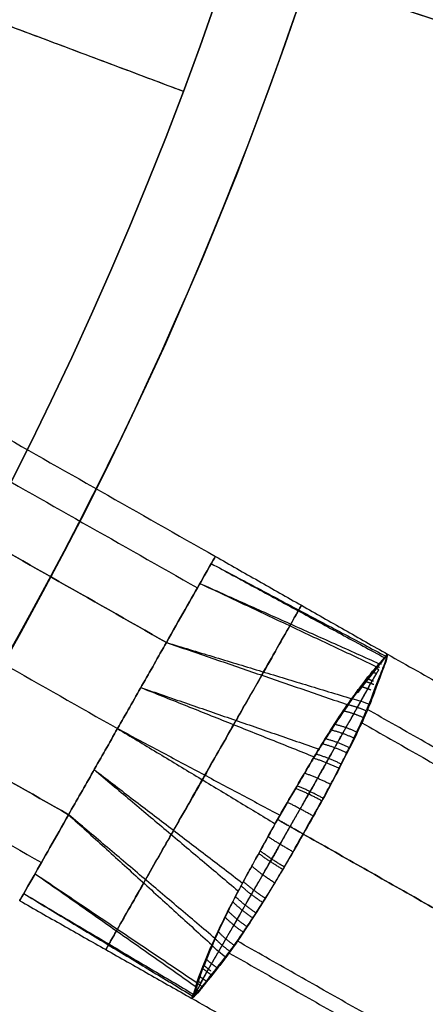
# Model space of a CAD drawing. Header units: millimetres. Extents: x -1645 to 131, y -134 to 129.
# Tile 856 of 1056: x 25.34 to 28.42, y -19.52 to -12.06. Entities that reach past the tile are written whole.
import ezdxf

# ---------------------------------------------------------------- set-up
doc = ezdxf.new("R2010")
doc.units = ezdxf.units.MM
for name, color, linetype, true_color in [('IGES level 11', 7, 'Continuous', 0xcbd2ee), ('IGES level 19', 7, 'Continuous', 0xffffff), ('IGES level 22', 7, 'Continuous', 0x868b8b), ('IGES level 26', 7, 'Continuous', 0x7e7e7e), ('IGES level 3', 7, 'Continuous', 0xcbd2ee), ('IGES level 7', 7, 'Continuous', 0x868b8b), ('IGES level 9', 7, 'Continuous', 0x868b8b)]:
    doc.layers.add(name, color=color, linetype=linetype, true_color=true_color)

# ---------------------------------------------------------------- blocks, each defined once
blk = doc.blocks.new('29913 DOME S')
at = {"layer": 'IGES level 11', "extrusion": (-0.213434, -0.651902, -0.727647)}
blk.add_arc((51.7531, 60.1336, -213.9401), 0.5, 261.96199, 278.39703, dxfattribs=at)
at = {"layer": 'IGES level 11', "extrusion": (-0.450603, -0.517192, -0.727647)}
blk.add_arc((7.8168, 53.3619, -222.189), 0.5, 81.60297, 98.03801, dxfattribs=at)
at = {"layer": 'IGES level 11'}
for points, degree in [([(73.2875, 87.1734, 197.6003), (80.2438, 83.2223, 197.6003)], 1), ([(73.1521, 86.9349, 197.0205), (80.1083, 82.9838, 197.0205)], 1), ([(73.1521, 86.9349, 198.18), (80.1083, 82.9838, 198.18)], 1), ([(79.8734, 82.5701, 196.8503), (72.9171, 86.5212, 196.8503)], 1), ([(72.9171, 86.5212, 198.3503), (79.8734, 82.5701, 198.3503)], 1), ([(72.5467, 85.8691, 196.8503), (79.5029, 81.918, 196.8503)], 1), ([(72.5467, 85.8691, 198.3503), (79.5029, 81.918, 198.3503)], 1), ([(72.1763, 85.2169, 196.8503), (79.1325, 81.2658, 196.8503)], 1), ([(79.1325, 81.2658, 198.3503), (72.1763, 85.2169, 198.3503)], 1), ([(71.9705, 84.8546, 198.2239), (78.9267, 80.9035, 198.2239)], 1), ([(71.9705, 84.8546, 196.9766), (78.9267, 80.9035, 196.9766)], 1), ([(80.2129, 83.1679, 197.3002), (81.536, 82.4659, 197.3597)], 1), ([(80.2129, 83.1679, 197.9003), (81.5272, 82.4538, 197.9187)], 1), ([(80.2437, 83.2222, 197.6003), (81.547, 82.4815, 197.64)], 1), ([(80.1273, 83.0172, 197.0539), (81.4851, 82.4094, 197.0832)], 1), ([(80.1273, 83.0172, 198.1466), (81.471, 82.3841, 198.1903)], 1), ([(79.1325, 81.2658, 196.8503), (79.8734, 82.5701, 196.8503)], 1), ([(79.8734, 82.5701, 198.3503), (79.1325, 81.2658, 198.3503)], 1), ([(79.8734, 82.5701, 198.3503), (81.2494, 82.0974, 198.6733)], 1), ([(79.8734, 82.5701, 196.8503), (81.2766, 82.1442, 196.5811)], 1), ([(81.534, 82.4676, 197.8381), (81.2495, 82.0975, 198.6731), (81.2493, 82.0972, 198.6734), (81.5387, 82.465, 197.8375)], 3), ([(81.5441, 82.4745, 197.4454), (81.5468, 82.4792, 197.4969), (81.5481, 82.4815, 197.5486), (81.5481, 82.4815, 197.6003)], 3), ([(81.5481, 82.4815, 197.6003), (85.1165, 80.4546, 197.6003)], 1), ([(79.6796, 82.2291, 196.8503), (81.0274, 81.763, 196.2814)], 1), ([(79.6796, 82.2291, 198.3503), (80.9934, 81.7039, 198.9487)], 1), ([(84.8995, 80.0726, 198.6609), (81.3912, 82.0653, 198.6609)], 1), ([(79.5029, 81.918, 196.8503), (80.733, 81.2618, 196.1536)], 1), ([(79.5029, 81.918, 198.3503), (80.6965, 81.1975, 199.0469)], 1), ([(81.3529, 81.9616, 196.4407), (84.8456, 79.9777, 196.4407)], 1), ([(79.3262, 81.6069, 196.8503), (80.4502, 80.7475, 196.2518)], 1), ([(79.3262, 81.6069, 198.3503), (80.4169, 80.688, 198.9191)], 1), ([(80.2433, 80.3261, 196.5272), (79.1325, 81.2658, 196.8503)], 1), ([(79.1325, 81.2658, 198.3503), (80.217, 80.2787, 198.6194)], 1), ([(84.3756, 79.1503, 196.1003), (80.9093, 81.1192, 196.1003)], 1), ([(80.9093, 81.1192, 199.1003), (84.3756, 79.1503, 199.1003)], 1), ([(78.8786, 80.8187, 198.1466), (80.096, 79.9639, 198.1173)], 1), ([(78.8786, 80.8187, 197.0539), (80.1106, 79.9889, 197.0102)], 1), ([(78.793, 80.6681, 197.9003), (80.0736, 79.8912, 197.8408)], 1), ([(78.793, 80.6681, 197.3002), (80.0794, 79.9049, 197.2818)], 1), ([(78.7621, 80.6137, 197.6003), (80.0659, 79.8737, 197.5605)], 1), ([(80.2429, 80.3252, 196.5281), (80.243, 80.3255, 196.5278), (80.2432, 80.3258, 196.5275), (80.2433, 80.3261, 196.5272)], 3), ([(83.9057, 78.3229, 196.4407), (80.4083, 80.3094, 196.4407)], 1), ([(80.3494, 80.2174, 198.6609), (83.8518, 78.228, 198.6609)], 1), ([(80.0664, 79.8728, 197.6003), (80.0664, 79.8728, 197.6519), (80.0677, 79.8751, 197.7036), (80.0703, 79.8798, 197.7551)], 3), ([(83.6348, 77.846, 197.6003), (80.0664, 79.8728, 197.6003)], 1)]:
    blk.add_open_spline(points, degree=degree, dxfattribs=at)
for points, knots in [([(80.2438, 83.2223, 197.6003), (80.2438, 83.2223, 197.4039), (80.2038, 83.152, 197.2088), (80.0667, 82.9105, 196.9311), (79.9703, 82.7409, 196.8503), (79.8734, 82.5701, 196.8503)], [2.570796, 2.570796, 2.570796, 2.570796, 3.070796, 3.070796, 3.570796, 3.570796, 3.570796, 3.570796]), ([(79.8734, 82.5701, 198.3503), (79.9703, 82.7409, 198.3503), (80.0667, 82.9105, 198.2694), (80.2038, 83.152, 197.9917), (80.2438, 83.2223, 197.7966), (80.2438, 83.2223, 197.6003)], [3.5707963, 3.5707963, 3.5707963, 3.5707963, 4.0707963, 4.0707963, 4.5707963, 4.5707963, 4.5707963, 4.5707963]), ([(79.715, 80.7727, 196.6811), (79.7815, 80.8899, 196.621), (79.9223, 81.1377, 196.5134), (80.1652, 81.5654, 196.4522), (80.4063, 81.9898, 196.53), (80.5441, 82.2325, 196.6458), (80.6902, 82.4897, 196.7883), (80.7993, 82.6818, 196.971), (80.8826, 82.8285, 197.3251), (80.9033, 82.8648, 197.6202), (80.879, 82.822, 197.9147), (80.7909, 82.6669, 198.266), (80.6783, 82.4688, 198.4444), (80.5952, 82.3224, 198.5194)], [0.5, 0.5, 0.5, 0.5, 0.5555615, 0.6111231, 0.6666846, 0.7222461, 0.7222461, 0.7916846, 0.8264038, 0.8611231, 0.8958423, 0.9305615, 1, 1, 1, 1]), ([(81.2494, 82.0974, 198.6733), (81.3087, 82.1799, 198.5868), (81.3616, 82.2523, 198.4841), (81.407, 82.3086, 198.372), (81.4326, 82.3403, 198.3087), (81.4564, 82.3671, 198.2419), (81.476, 82.3898, 198.1729), (81.4994, 82.4167, 198.0906), (81.5171, 82.438, 198.0045), (81.5273, 82.4542, 197.9169), (81.5304, 82.459, 197.8908), (81.5327, 82.4634, 197.8645), (81.534, 82.4676, 197.8381)], [4.9633464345, 4.9633464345, 4.9633464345, 4.9633464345, 4.9637464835, 4.9637464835, 4.9637464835, 4.9639704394, 4.9639704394, 4.9639704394, 4.9642375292, 4.9642375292, 4.9642375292, 4.964316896, 4.964316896, 4.964316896, 4.964316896]), ([(81.2772, 82.145, 196.582), (81.3, 82.1765, 196.6189), (81.3217, 82.2062, 196.6581), (81.3421, 82.2338, 196.6992), (81.3962, 82.3066, 196.8079), (81.4435, 82.3641, 196.9322), (81.4797, 82.4035, 197.0633), (81.4847, 82.409, 197.0814), (81.4894, 82.4141, 197.0997), (81.4939, 82.419, 197.1181), (81.5159, 82.4433, 197.2092), (81.5314, 82.4605, 197.3044), (81.5374, 82.4721, 197.4003), (81.5383, 82.4738, 197.4152), (81.5389, 82.4755, 197.43), (81.5393, 82.4771, 197.4449)], [0, 0, 0, 0, 0.0001607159, 0.0001607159, 0.0001607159, 0.0005898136, 0.0005898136, 0.0005898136, 0.0006484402, 0.0006484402, 0.0006484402, 0.0009401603, 0.0009401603, 0.0009401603, 0.000984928, 0.000984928, 0.000984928, 0.000984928]), ([(81.5441, 82.4745, 197.4454), (81.5389, 82.4755, 197.4302), (81.5383, 82.4738, 197.4153), (81.5374, 82.4721, 197.4005), (81.5314, 82.4605, 197.3046), (81.5159, 82.4433, 197.2093), (81.4939, 82.419, 197.1182), (81.4894, 82.4141, 197.0998), (81.4847, 82.409, 197.0815), (81.4797, 82.4035, 197.0634), (81.4435, 82.3641, 196.9323), (81.3962, 82.3066, 196.8079), (81.3421, 82.2338, 196.6992), (81.3217, 82.2062, 196.6581), (81.3, 82.1765, 196.6189), (81.2772, 82.145, 196.582)], [5.0129995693, 5.0129995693, 5.0129995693, 5.0129995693, 5.01304441, 5.01304441, 5.01304441, 5.0133366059, 5.0133366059, 5.0133366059, 5.0133953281, 5.0133953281, 5.0133953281, 5.0138251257, 5.0138251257, 5.0138251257, 5.0139861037, 5.0139861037, 5.0139861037, 5.0139861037]), ([(81.5387, 82.465, 197.8375), (81.5387, 82.4602, 197.8637), (81.5378, 82.4551, 197.8898), (81.5366, 82.4494, 197.9158), (81.5322, 82.4303, 198.0026), (81.5232, 82.4049, 198.0882), (81.5106, 82.3732, 198.1704), (81.5002, 82.3471, 198.2382), (81.4874, 82.3164, 198.3042), (81.4738, 82.2811, 198.3672), (81.4496, 82.2179, 198.4796), (81.4215, 82.1394, 198.5837), (81.3858, 82.0521, 198.6749)], [0.8856883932, 0.8856883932, 0.8856883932, 0.8856883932, 0.8857682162, 0.8857682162, 0.8857682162, 0.8860362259, 0.8860362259, 0.8860362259, 0.8862571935, 0.8862571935, 0.8862571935, 0.8866540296, 0.8866540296, 0.8866540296, 0.8866540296]), ([(81.5393, 82.4771, 197.4449), (81.5445, 82.4725, 197.4306), (81.5446, 82.4704, 197.4159), (81.5445, 82.4682, 197.4012), (81.5441, 82.4538, 197.306), (81.5374, 82.4322, 197.2115), (81.5267, 82.4029, 197.1204), (81.5246, 82.397, 197.1021), (81.5222, 82.3908, 197.0839), (81.5197, 82.3844, 197.0658), (81.5018, 82.3381, 196.9372), (81.4787, 82.2737, 196.8145), (81.4498, 82.1959, 196.7045), (81.4386, 82.1659, 196.6621), (81.4264, 82.1339, 196.6212), (81.4129, 82.1002, 196.5824)], [0.000984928, 0.000984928, 0.000984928, 0.000984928, 0.0010295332, 0.0010295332, 0.0010295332, 0.0013197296, 0.0013197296, 0.0013197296, 0.0013778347, 0.0013778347, 0.0013778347, 0.001795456, 0.001795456, 0.001795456, 0.0019552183, 0.0019552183, 0.0019552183, 0.0019552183]), ([(81.4129, 82.1002, 196.5824), (81.4264, 82.1339, 196.6212), (81.4386, 82.1659, 196.662), (81.4498, 82.1959, 196.7045), (81.4787, 82.2737, 196.8145), (81.5018, 82.3381, 196.9371), (81.5197, 82.3844, 197.0657), (81.5222, 82.3908, 197.0838), (81.5246, 82.397, 197.102), (81.5267, 82.4029, 197.1203), (81.5374, 82.4322, 197.2114), (81.5441, 82.4538, 197.3058), (81.5445, 82.4682, 197.401), (81.5446, 82.4704, 197.4158), (81.5445, 82.4725, 197.4306), (81.5441, 82.4745, 197.4454)], [0.0012445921, 0.0012445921, 0.0012445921, 0.0012445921, 0.001404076, 0.001404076, 0.001404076, 0.0018209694, 0.0018209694, 0.0018209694, 0.0018789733, 0.0018789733, 0.0018789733, 0.0021686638, 0.0021686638, 0.0021686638, 0.0022134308, 0.0022134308, 0.0022134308, 0.0022134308]), ([(81.534, 82.4676, 197.8381), (81.5439, 82.4742, 197.7721), (81.5476, 82.4806, 197.6929), (81.5481, 82.4815, 197.6135), (81.5481, 82.4815, 197.6003)], [4.9643169, 4.9643169, 4.9643169, 4.9643169, 4.98888222, 4.99380409, 4.99380409, 4.99380409, 4.99380409]), ([(81.5481, 82.4815, 197.6003), (81.5481, 82.4815, 197.6135), (81.5476, 82.4806, 197.6928), (81.5439, 82.4742, 197.772), (81.5387, 82.465, 197.8375)], [0.8562012, 0.8562012, 0.8562012, 0.8562012, 0.86112307, 0.88568839, 0.88568839, 0.88568839, 0.88568839]), ([(80.5952, 82.3224, 198.5194), (80.5286, 82.2052, 198.5795), (80.3879, 81.9574, 198.6871), (80.145, 81.5297, 198.7483), (79.9039, 81.1053, 198.6705), (79.766, 80.8626, 198.5547), (79.62, 80.6054, 198.4122), (79.5108, 80.4133, 198.2295), (79.4275, 80.2666, 197.8754), (79.4069, 80.2303, 197.5803), (79.4312, 80.2731, 197.2858), (79.5193, 80.4282, 196.9345), (79.6318, 80.6263, 196.7561), (79.715, 80.7727, 196.6811)], [0, 0, 0, 0, 0.0555615, 0.1111231, 0.1666846, 0.2222461, 0.2222461, 0.2916846, 0.3264038, 0.3611231, 0.3958423, 0.4305615, 0.5, 0.5, 0.5, 0.5]), ([(80.7148, 81.2295, 196.1531), (80.7526, 81.2968, 196.1532), (80.7916, 81.3636, 196.159), (80.8303, 81.4294, 196.1705), (80.9089, 81.5632, 196.1939), (80.9857, 81.6959, 196.2415), (81.0599, 81.8161, 196.3099), (81.1353, 81.9384, 196.3795), (81.209, 82.0512, 196.4723), (81.2772, 82.145, 196.582)], [0.463819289, 0.463819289, 0.463819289, 0.463819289, 0.464050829, 0.464050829, 0.464050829, 0.464525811, 0.464525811, 0.464525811, 0.465009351, 0.465009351, 0.465009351, 0.465009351]), ([(81.2494, 82.0974, 198.6733), (81.2071, 82.0385, 198.7349), (81.1641, 81.9743, 198.7892), (81.0985, 81.873, 198.859), (81.0764, 81.8384, 198.8804), (81.032, 81.7672, 198.9195), (81.0095, 81.7305, 198.9373), (80.9645, 81.6557, 198.969), (80.9422, 81.6178, 198.9828), (80.8974, 81.5417, 199.0064), (80.875, 81.5036, 199.0161), (80.8075, 81.3887, 199.0395), (80.7616, 81.3112, 199.0476), (80.7149, 81.2298, 199.0474)], [-0.000770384, -0.000770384, -0.000770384, -0.000770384, -0.000577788, -0.000577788, -0.00048149, -0.00048149, -0.000385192, -0.000385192, -0.000288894, -0.000288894, -0.000192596, -0.000192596, 0, 0, 0, 0]), ([(81.4129, 82.1002, 196.5824), (81.371, 81.9959, 196.4618), (81.3133, 81.875, 196.358), (81.2481, 81.7453, 196.2799), (81.1826, 81.6149, 196.2013), (81.1079, 81.472, 196.1465), (81.0281, 81.3292, 196.1198), (80.9893, 81.2597, 196.1068), (80.9492, 81.1894, 196.1003), (80.9093, 81.1192, 196.1003)], [0.751854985, 0.751854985, 0.751854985, 0.751854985, 0.752349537, 0.752349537, 0.752349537, 0.752846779, 0.752846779, 0.752846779, 0.753086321, 0.753086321, 0.753086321, 0.753086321]), ([(80.9093, 81.1192, 199.1003), (80.9575, 81.2039, 199.1003), (81.0048, 81.2875, 199.0908), (81.0726, 81.412, 199.0631), (81.0948, 81.4534, 199.0515), (81.1381, 81.5358, 199.0238), (81.1591, 81.5767, 199.0076), (81.1997, 81.6562, 198.9713), (81.2193, 81.6951, 198.951), (81.2573, 81.7713, 198.9065), (81.2756, 81.8085, 198.8822), (81.328, 81.9178, 198.8032), (81.3595, 81.9877, 198.742), (81.3858, 82.0521, 198.6749)], [0, 0, 0, 0, 0.000192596, 0.000192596, 0.000288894, 0.000288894, 0.000385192, 0.000385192, 0.00048149, 0.00048149, 0.000577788, 0.000577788, 0.000770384, 0.000770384, 0.000770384, 0.000770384]), ([(79.1325, 81.2658, 196.8503), (79.0355, 81.0951, 196.8503), (78.9392, 80.9254, 196.9311), (78.802, 80.684, 197.2088), (78.7621, 80.6137, 197.4039), (78.7621, 80.6137, 197.7966), (78.802, 80.684, 197.9917), (78.9392, 80.9254, 198.2694), (79.0355, 81.0951, 198.3503), (79.1325, 81.2658, 198.3503)], [0, 0, 0, 0, 0.25, 0.25, 0.5, 0.5, 0.75, 0.75, 1, 1, 1, 1]), ([(80.7149, 81.2298, 199.0474), (80.6765, 81.1628, 199.0473), (80.6391, 81.0951, 199.0415), (80.6024, 81.0282, 199.03), (80.5277, 80.8921, 199.0066), (80.4531, 80.7582, 198.959), (80.3878, 80.6329, 198.8906), (80.3214, 80.5055, 198.821), (80.2623, 80.3844, 198.7282), (80.2166, 80.2778, 198.6185)], [0.751896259, 0.751896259, 0.751896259, 0.751896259, 0.752127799, 0.752127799, 0.752127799, 0.752602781, 0.752602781, 0.752602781, 0.753086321, 0.753086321, 0.753086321, 0.753086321]), ([(80.2433, 80.3261, 196.5272), (80.2723, 80.3928, 196.4654), (80.3054, 80.4625, 196.4113), (80.3587, 80.5706, 196.3416), (80.3771, 80.6072, 196.3202), (80.4155, 80.6819, 196.281), (80.4356, 80.7201, 196.2632), (80.4769, 80.7973, 196.2314), (80.4981, 80.8361, 196.2175), (80.5405, 80.9133, 196.1941), (80.5616, 80.9519, 196.1844), (80.6256, 81.0686, 196.161), (80.6687, 81.1476, 196.1529), (80.7148, 81.2295, 196.1531)], [-0.0007693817, -0.0007693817, -0.0007693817, -0.0007693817, -0.0005770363, -0.0005770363, -0.0004808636, -0.0004808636, -0.0003846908, -0.0003846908, -0.0002885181, -0.0002885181, -0.0001923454, -0.0001923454, 0, 0, 0, 0]), ([(80.3246, 80.1842, 198.6181), (80.3927, 80.2736, 198.7387), (80.467, 80.3851, 198.8425), (80.545, 80.5075, 198.9206), (80.6235, 80.6305, 198.9992), (80.708, 80.7679, 199.054), (80.7898, 80.9095, 199.0807), (80.8296, 80.9785, 199.0937), (80.8694, 81.049, 199.1003), (80.9093, 81.1192, 199.1003)], [0.286845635, 0.286845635, 0.286845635, 0.286845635, 0.287340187, 0.287340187, 0.287340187, 0.287837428, 0.287837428, 0.287837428, 0.288076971, 0.288076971, 0.288076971, 0.288076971]), ([(80.9093, 81.1192, 196.1003), (80.8612, 81.0343, 196.1003), (80.8136, 80.951, 196.1097), (80.7415, 80.8291, 196.1374), (80.7174, 80.789, 196.1489), (80.6689, 80.7098, 196.1765), (80.6445, 80.6706, 196.1927), (80.5968, 80.5948, 196.2292), (80.5734, 80.5579, 196.2495), (80.5274, 80.4862, 196.294), (80.5048, 80.4515, 196.3183), (80.4378, 80.3507, 196.3972), (80.394, 80.2878, 196.4583), (80.3521, 80.2321, 196.5256)], [0, 0, 0, 0, 0.0001923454, 0.0001923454, 0.0002885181, 0.0002885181, 0.0003846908, 0.0003846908, 0.0004808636, 0.0004808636, 0.0005770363, 0.0005770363, 0.0007693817, 0.0007693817, 0.0007693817, 0.0007693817]), ([(80.2166, 80.2778, 198.6185), (80.2013, 80.2421, 198.5816), (80.1869, 80.2082, 198.5424), (80.1737, 80.1766, 198.5013), (80.1388, 80.0929, 198.3926), (80.1137, 80.0228, 198.2683), (80.0983, 79.9715, 198.1372), (80.0962, 79.9644, 198.1191), (80.0942, 79.9577, 198.1008), (80.0923, 79.9514, 198.0824), (80.0827, 79.9201, 197.9913), (80.0759, 79.8979, 197.8961), (80.069, 79.8869, 197.8002), (80.0679, 79.8852, 197.7853), (80.0668, 79.8837, 197.7705), (80.0656, 79.8826, 197.7556)], [0, 0, 0, 0, 0.0001607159, 0.0001607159, 0.0001607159, 0.0005898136, 0.0005898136, 0.0005898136, 0.0006484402, 0.0006484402, 0.0006484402, 0.0009401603, 0.0009401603, 0.0009401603, 0.000984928, 0.000984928, 0.000984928, 0.000984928]), ([(80.0703, 79.8798, 197.7551), (80.0668, 79.8837, 197.7703), (80.0679, 79.8852, 197.7852), (80.069, 79.8869, 197.8), (80.0759, 79.8979, 197.8959), (80.0827, 79.9201, 197.9912), (80.0923, 79.9514, 198.0823), (80.0942, 79.9577, 198.1007), (80.0962, 79.9644, 198.119), (80.0983, 79.9715, 198.1371), (80.1137, 80.0228, 198.2682), (80.1388, 80.0929, 198.3926), (80.1737, 80.1766, 198.5013), (80.1869, 80.2082, 198.5424), (80.2013, 80.2421, 198.5816), (80.2166, 80.2778, 198.6185)], [2.0029995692, 2.0029995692, 2.0029995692, 2.0029995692, 2.0030444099, 2.0030444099, 2.0030444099, 2.0033366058, 2.0033366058, 2.0033366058, 2.003395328, 2.003395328, 2.003395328, 2.0038251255, 2.0038251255, 2.0038251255, 2.0039861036, 2.0039861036, 2.0039861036, 2.0039861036]), ([(80.2433, 80.3261, 196.5272), (80.2028, 80.2329, 196.6137), (80.1677, 80.1503, 196.7164), (80.1426, 80.0825, 196.8285), (80.1285, 80.0443, 196.8918), (80.1176, 80.0102, 196.9586), (80.1082, 79.9817, 197.0276), (80.097, 79.9478, 197.1099), (80.0879, 79.9217, 197.196), (80.0792, 79.9046, 197.2836), (80.0766, 79.8996, 197.3097), (80.074, 79.8953, 197.336), (80.0711, 79.8921, 197.3624)], [1.9533464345, 1.9533464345, 1.9533464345, 1.9533464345, 1.953746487, 1.953746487, 1.953746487, 1.9539704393, 1.9539704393, 1.9539704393, 1.9542375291, 1.9542375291, 1.9542375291, 1.9543168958, 1.9543168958, 1.9543168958, 1.9543168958]), ([(80.0757, 79.8893, 197.3631), (80.074, 79.8953, 197.3361), (80.0766, 79.8995, 197.3098), (80.0792, 79.9046, 197.2837), (80.0878, 79.9215, 197.1962), (80.0969, 79.9476, 197.1101), (80.1081, 79.9814, 197.0279), (80.1174, 80.0098, 196.959), (80.1283, 80.0438, 196.8922), (80.1424, 80.082, 196.829), (80.1674, 80.1497, 196.717), (80.2025, 80.2321, 196.6145), (80.2429, 80.3252, 196.5281)], [0.0009577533, 0.0009577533, 0.0009577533, 0.0009577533, 0.0010379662, 0.0010379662, 0.0010379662, 0.0013079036, 0.0013079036, 0.0013079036, 0.0015342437, 0.0015342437, 0.0015342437, 0.0019385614, 0.0019385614, 0.0019385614, 0.0019385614]), ([(80.0656, 79.8826, 197.7556), (80.0723, 79.8805, 197.7699), (80.0741, 79.8815, 197.7846), (80.076, 79.8827, 197.7993), (80.0881, 79.8904, 197.8945), (80.1033, 79.9072, 197.989), (80.1229, 79.9314, 198.0801), (80.1269, 79.9363, 198.0984), (80.131, 79.9415, 198.1166), (80.1353, 79.947, 198.1347), (80.1658, 79.986, 198.2633), (80.2093, 80.0388, 198.386), (80.2613, 80.1035, 198.496), (80.2814, 80.1285, 198.5384), (80.3026, 80.1554, 198.5793), (80.3246, 80.1842, 198.6181)], [0.000984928, 0.000984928, 0.000984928, 0.000984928, 0.0010295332, 0.0010295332, 0.0010295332, 0.0013197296, 0.0013197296, 0.0013197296, 0.0013778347, 0.0013778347, 0.0013778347, 0.001795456, 0.001795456, 0.001795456, 0.0019552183, 0.0019552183, 0.0019552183, 0.0019552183]), ([(80.3246, 80.1842, 198.6181), (80.3026, 80.1554, 198.5793), (80.2814, 80.1285, 198.5385), (80.2613, 80.1035, 198.496), (80.2093, 80.0388, 198.386), (80.1658, 79.986, 198.2634), (80.1353, 79.947, 198.1348), (80.131, 79.9415, 198.1167), (80.1269, 79.9363, 198.0985), (80.1229, 79.9314, 198.0802), (80.1033, 79.9072, 197.9891), (80.0881, 79.8905, 197.8947), (80.076, 79.8827, 197.7995), (80.0741, 79.8815, 197.7847), (80.0722, 79.8805, 197.7699), (80.0703, 79.8798, 197.7551)], [1.0012445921, 1.0012445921, 1.0012445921, 1.0012445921, 1.001404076, 1.001404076, 1.001404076, 1.0018209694, 1.0018209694, 1.0018209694, 1.0018789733, 1.0018789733, 1.0018789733, 1.0021686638, 1.0021686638, 1.0021686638, 1.0022134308, 1.0022134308, 1.0022134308, 1.0022134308]), ([(80.3521, 80.2321, 196.5256), (80.2953, 80.1568, 196.6168), (80.2423, 80.0924, 196.7209), (80.2005, 80.0393, 196.8333), (80.1771, 80.0095, 196.8962), (80.1573, 79.9828, 196.9622), (80.1402, 79.9605, 197.03), (80.1194, 79.9334, 197.1122), (80.1022, 79.9127, 197.1978), (80.0881, 79.8992, 197.2846), (80.0838, 79.8951, 197.3106), (80.0798, 79.8918, 197.3369), (80.0757, 79.8893, 197.3631)], [0, 0, 0, 0, 0.0003934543, 0.0003934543, 0.0003934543, 0.0006125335, 0.0006125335, 0.0006125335, 0.0008782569, 0.0008782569, 0.0008782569, 0.0009577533, 0.0009577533, 0.0009577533, 0.0009577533]), ([(80.0711, 79.8921, 197.3624), (80.0705, 79.8801, 197.4284), (80.0669, 79.8738, 197.5076), (80.0664, 79.8728, 197.587), (80.0664, 79.8728, 197.6003)], [1.9543169, 1.9543169, 1.9543169, 1.9543169, 1.97888222, 1.98380409, 1.98380409, 1.98380409, 1.98380409]), ([(80.0664, 79.8728, 197.6003), (80.0664, 79.8728, 197.587), (80.0669, 79.8737, 197.5077), (80.0705, 79.8801, 197.4286), (80.0757, 79.8893, 197.3631)], [3.57292961, 3.57292961, 3.57292961, 3.57292961, 3.57785886, 3.6024168, 3.6024168, 3.6024168, 3.6024168])]:
    blk.add_open_spline(points, degree=3, knots=knots, dxfattribs=at)
for points, weights in [([(81.5075, 82.4178, 198.0687), (81.5047, 82.4191, 198.0689), (81.502, 82.4205, 198.0691)], [0.999884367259, 0.999923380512, 1]), ([(81.519, 82.4383, 197.2108), (81.5163, 82.4397, 197.2105), (81.5135, 82.441, 197.2103)], [0.999882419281, 0.999922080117, 1]), ([(81.5243, 82.4468, 197.9516), (81.5236, 82.4472, 197.9517), (81.5229, 82.4475, 197.9518)], [0.99998155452, 0.999989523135, 1]), ([(81.5326, 82.4618, 197.3298), (81.5319, 82.4622, 197.3297), (81.5312, 82.4625, 197.3297)], [0.999981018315, 0.999989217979, 1]), ([(81.4632, 82.3335, 198.2931), (81.4501, 82.3393, 198.2939), (81.4367, 82.3445, 198.2944)], [0.999163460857, 0.999168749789, 1]), ([(81.481, 82.3645, 196.9807), (81.4679, 82.3704, 196.9798), (81.4545, 82.3756, 196.9793)], [0.999164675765, 0.999169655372, 1]), ([(81.4865, 82.3803, 198.1827), (81.4798, 82.3834, 198.1831), (81.473, 82.3864, 198.1834)], [0.999628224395, 0.999704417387, 1]), ([(81.5012, 82.4061, 197.0941), (81.4945, 82.4093, 197.0937), (81.4877, 82.4123, 197.0934)], [0.999625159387, 0.999701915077, 1]), ([(81.4436, 82.2511, 196.7694), (81.4094, 82.2654, 196.7661), (81.3735, 82.2755, 196.7659)], [0.998141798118, 0.996305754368, 1]), ([(81.4406, 82.2765, 198.3989), (81.4182, 82.286, 198.4007), (81.395, 82.2936, 198.4012)], [0.998558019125, 0.99808952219, 1]), ([(81.4203, 82.2101, 198.4979), (81.3857, 82.2244, 198.501), (81.3495, 82.2345, 198.5007)], [0.998111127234, 0.996246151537, 1]), ([(81.3695, 81.9982, 196.4748), (81.293, 82.0337, 196.4687), (81.2117, 82.0513, 196.4839)], [1, 0.985992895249, 0.999999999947]), ([(81.3858, 82.0521, 198.6749), (81.3198, 82.0816, 198.6816), (81.2494, 82.0974, 198.6733)], [1, 0.989590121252, 1]), ([(81.293, 81.8449, 198.8559), (81.2083, 81.8852, 198.8604), (81.1201, 81.9065, 198.836)], [1, 0.982811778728, 1]), ([(81.3188, 81.8889, 196.3794), (81.2337, 81.9296, 196.3747), (81.1447, 81.9502, 196.3984)], [1, 0.982632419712, 0.999999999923]), ([(81.2614, 81.7719, 196.2963), (81.1696, 81.8169, 196.2928), (81.0753, 81.841, 196.3245)], [1, 0.97968646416, 0.999999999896]), ([(81.2383, 81.7332, 198.9288), (81.1471, 81.7776, 198.9322), (81.054, 81.8025, 198.9002)], [1, 0.98000094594, 1]), ([(81.1794, 81.6165, 198.9895), (81.083, 81.664, 198.992), (80.9868, 81.6929, 198.9534)], [1, 0.977634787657, 1]), ([(81.1988, 81.648, 196.2267), (81.1017, 81.6963, 196.2241), (81.0043, 81.7245, 196.2629)], [1, 0.977250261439, 0.999999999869]), ([(81.1164, 81.4946, 199.0377), (81.0166, 81.5455, 199.0392), (80.9197, 81.5796, 198.9947)], [1, 0.975812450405, 1]), ([(81.05, 81.3705, 199.0723), (80.9485, 81.4248, 199.0729), (80.8524, 81.4652, 199.024)], [1, 0.974499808, 1]), ([(81.0613, 81.3889, 196.1325), (80.9595, 81.4443, 196.1321), (80.8629, 81.4849, 196.1816)], [1, 0.974182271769, 0.999999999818]), ([(80.9861, 81.2546, 196.1083), (80.8837, 81.3124, 196.1083), (80.7892, 81.3594, 196.1605)], [1, 0.973409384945, 0.999999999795]), ([(80.7148, 81.2295, 196.1531), (80.8066, 81.1774, 196.1003), (80.9093, 81.1192, 196.1003)], [1, 0.973229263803, 1]), ([(80.9093, 81.1192, 199.1003), (80.8067, 81.1776, 199.1003), (80.7149, 81.2298, 199.0474)], [1, 0.973229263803, 1]), ([(80.8324, 80.9838, 199.0922), (80.7302, 81.0423, 199.0922), (80.6415, 81.0993, 199.04)], [0.999999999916, 0.973409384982, 0.999999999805]), ([(80.7555, 80.8505, 199.068), (80.6558, 80.9096, 199.0684), (80.5714, 80.9718, 199.0189)], [0.99999999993, 0.974182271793, 0.999999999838]), ([(80.7656, 80.8697, 196.1281), (80.6669, 80.9291, 196.1276), (80.583, 80.9909, 196.1765)], [1, 0.974498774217, 1]), ([(80.6932, 80.7494, 196.1627), (80.5984, 80.809, 196.1612), (80.5194, 80.8749, 196.2056)], [1, 0.975807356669, 1]), ([(80.6034, 80.5997, 198.9738), (80.5122, 80.6584, 198.9764), (80.4381, 80.7275, 198.9376)], [0.999999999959, 0.977250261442, 0.999999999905]), ([(80.6206, 80.6327, 196.211), (80.5304, 80.6911, 196.2084), (80.4563, 80.7589, 196.2471)], [1, 0.977631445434, 1]), ([(80.5504, 80.5221, 196.2717), (80.4655, 80.5777, 196.2684), (80.3965, 80.6449, 196.3003)], [1, 0.980002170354, 1]), ([(80.529, 80.4825, 198.9042), (80.4433, 80.5383, 198.9077), (80.3743, 80.6069, 198.876)], [0.999999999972, 0.979686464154, 0.999999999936]), ([(80.4579, 80.3733, 198.8211), (80.3794, 80.4254, 198.8258), (80.3161, 80.4914, 198.8021)], [0.999999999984, 0.982632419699, 0.999999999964]), ([(80.4825, 80.4179, 196.3446), (80.4045, 80.4701, 196.3401), (80.3411, 80.5349, 196.3645)], [1, 0.982811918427, 1]), ([(80.39, 80.2737, 198.7257), (80.3203, 80.3212, 198.7318), (80.2636, 80.3821, 198.7166)], [0.999999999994, 0.985992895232, 0.999999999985]), ([(80.3521, 80.2321, 196.5256), (80.2929, 80.2737, 196.5189), (80.2433, 80.3261, 196.5272)], [1, 0.989590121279, 1]), ([(80.2108, 80.0805, 198.4311), (80.1809, 80.1026, 198.4344), (80.1539, 80.1282, 198.4346)], [0.998141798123, 0.996305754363, 1]), ([(80.2544, 80.1069, 196.7051), (80.2132, 80.1352, 196.6994), (80.1768, 80.1698, 196.6998)], [0.99999908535, 0.994984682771, 0.999999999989]), ([(80.1742, 80.0055, 196.9094), (80.1498, 80.0208, 196.907), (80.127, 80.0386, 196.9061)], [0.999999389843, 0.998327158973, 0.999999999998]), ([(80.2116, 80.0533, 196.8042), (80.179, 80.0748, 196.8001), (80.1494, 80.1005, 196.7993)], [0.999999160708, 0.996931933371, 0.999999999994]), ([(80.1071, 79.9517, 198.1064), (80.101, 79.9558, 198.1068), (80.0949, 79.9601, 198.1071)], [0.999625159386, 0.999701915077, 1]), ([(80.1325, 79.9904, 198.2198), (80.1208, 79.9986, 198.2207), (80.1094, 80.0074, 198.2212)], [0.999164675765, 0.999169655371, 1]), ([(80.1429, 79.964, 197.0194), (80.1258, 79.9744, 197.0179), (80.1096, 79.986, 197.0171)], [0.999999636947, 0.999203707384, 0.999999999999]), ([(80.0754, 79.8962, 197.8707), (80.0747, 79.8966, 197.8708), (80.074, 79.8971, 197.8708)], [0.999981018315, 0.999989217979, 1]), ([(80.0939, 79.905, 197.2498), (80.0882, 79.9084, 197.2493), (80.0826, 79.9119, 197.2487)], [0.999999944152, 0.999912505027, 1]), ([(80.0886, 79.9199, 197.9897), (80.086, 79.9215, 197.99), (80.0834, 79.9233, 197.9902)], [0.999882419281, 0.999922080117, 1]), ([(80.1162, 79.9303, 197.1332), (80.1055, 79.9368, 197.1322), (80.0952, 79.9437, 197.1314)], [0.999999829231, 0.99968787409, 1])]:
    blk.add_rational_spline(points, weights, degree=2, dxfattribs=at)
for points, weights, knots in [([(81.4805, 82.3633, 196.9781), (81.4627, 82.3344, 196.9046), (81.4428, 82.2998, 196.8342), (81.3983, 82.2199, 196.7), (81.3733, 82.1742, 196.6361), (81.3462, 82.1262, 196.5787)], [0.999151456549, 0.998785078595, 0.998250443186, 0.99680536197, 0.995890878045, 0.99486628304], [0.003548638, 0.003548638, 0.003548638, 0.003548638, 0.0037115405, 0.0037115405, 0.0038764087, 0.0038764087, 0.0038764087, 0.0038764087]), ([(81.3185, 82.0779, 198.678), (81.3471, 82.1288, 198.6234), (81.3732, 82.1762, 198.5639), (81.4092, 82.2406, 198.4674), (81.4207, 82.261, 198.4341), (81.4425, 82.2988, 198.3659), (81.4529, 82.3162, 198.3312), (81.4626, 82.3322, 198.2959)], [0.994795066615, 0.995840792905, 0.996753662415, 0.997861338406, 0.998186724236, 0.998737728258, 0.998964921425, 0.999149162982], [0.003184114, 0.003184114, 0.003184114, 0.003184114, 0.0033439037, 0.0033439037, 0.0034237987, 0.0034237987, 0.0035016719, 0.0035016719, 0.0035016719, 0.0035016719]), ([(81.3462, 82.1262, 196.5787), (81.3287, 82.0951, 196.5416), (81.3107, 82.0628, 196.5068), (81.2729, 81.9956, 196.4413), (81.2532, 81.9608, 196.4106), (81.2122, 81.8883, 196.3531), (81.191, 81.8507, 196.3264), (81.147, 81.7725, 196.277), (81.1243, 81.732, 196.2544), (81.0563, 81.6096, 196.1948), (81.0099, 81.5265, 196.1651), (80.9362, 81.3975, 196.1345), (80.911, 81.3537, 196.1267), (80.8604, 81.2655, 196.1163), (80.8348, 81.2209, 196.1137), (80.8094, 81.1759, 196.1136)], [0.99486628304, 0.994211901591, 0.993588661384, 0.992404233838, 0.991843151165, 0.990789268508, 0.990296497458, 0.98938996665, 0.988975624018, 0.987924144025, 0.987434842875, 0.98691928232, 0.986787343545, 0.986622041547, 0.986588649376, 0.986614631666], [0, 0, 0, 0, 0.0001027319, 0.0001027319, 0.0002054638, 0.0002054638, 0.0003081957, 0.0003081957, 0.0004109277, 0.0004109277, 0.0006163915, 0.0006163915, 0.0007191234, 0.0007191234, 0.000821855, 0.000821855, 0.000821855, 0.000821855]), ([(80.8094, 81.176, 199.0869), (80.8573, 81.2598, 199.0869), (80.9043, 81.3409, 199.0779), (80.9727, 81.4615, 199.0516), (80.9951, 81.5014, 199.0407), (81.0396, 81.581, 199.0144), (81.0615, 81.6206, 198.999), (81.1046, 81.698, 198.9642), (81.1259, 81.7358, 198.9447), (81.1674, 81.8095, 198.9018), (81.1877, 81.8454, 198.8785), (81.2469, 81.9503, 198.8025), (81.2843, 82.0169, 198.7436), (81.3185, 82.0779, 198.6781)], [0.986614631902, 0.986664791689, 0.986887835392, 0.987430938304, 0.987647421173, 0.988165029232, 0.988465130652, 0.989169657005, 0.989567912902, 0.990433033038, 0.990902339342, 0.992412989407, 0.99356101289, 0.994795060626], [0, 0, 0, 0, 0.000192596, 0.000192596, 0.000288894, 0.000288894, 0.000385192, 0.000385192, 0.00048149, 0.00048149, 0.000577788, 0.000577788, 0.000770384, 0.000770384, 0.000770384, 0.000770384]), ([(80.2682, 80.2282, 198.6218), (80.2859, 80.2591, 198.6589), (80.3044, 80.2912, 198.6937), (80.3428, 80.358, 198.7592), (80.3626, 80.3928, 198.7899), (80.4039, 80.4651, 198.8474), (80.4253, 80.5026, 198.8741), (80.4699, 80.5805, 198.9235), (80.4931, 80.6207, 198.9461), (80.5634, 80.7418, 199.0057), (80.611, 80.8242, 199.0354), (80.684, 80.9535, 199.066), (80.7087, 80.9976, 199.0738), (80.7585, 81.0862, 199.0842), (80.7838, 81.131, 199.0868), (80.8094, 81.176, 199.0869)], [0.99486628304, 0.994211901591, 0.993588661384, 0.992404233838, 0.991843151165, 0.990789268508, 0.990296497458, 0.98938996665, 0.988975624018, 0.987924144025, 0.987434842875, 0.98691928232, 0.986787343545, 0.986622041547, 0.986588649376, 0.986614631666], [0, 0, 0, 0, 0.0001027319, 0.0001027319, 0.0002054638, 0.0002054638, 0.0003081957, 0.0003081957, 0.0004109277, 0.0004109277, 0.0006163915, 0.0006163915, 0.0007191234, 0.0007191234, 0.000821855, 0.000821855, 0.000821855, 0.000821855]), ([(80.8094, 81.1759, 196.1136), (80.7619, 81.0917, 196.1136), (80.7163, 81.0099, 196.1226), (80.6479, 80.8896, 196.1488), (80.6251, 80.85, 196.1597), (80.5796, 80.7712, 196.1859), (80.5568, 80.732, 196.2013), (80.5122, 80.655, 196.2363), (80.4905, 80.6173, 196.2558), (80.4485, 80.5439, 196.2987), (80.4281, 80.5081, 196.3221), (80.3684, 80.4036, 196.398), (80.3304, 80.3375, 196.4567), (80.2954, 80.2767, 196.5225)], [0.986614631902, 0.986664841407, 0.986888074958, 0.987430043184, 0.987645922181, 0.988161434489, 0.988462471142, 0.989168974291, 0.989568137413, 0.99043403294, 0.9909032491, 0.99241137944, 0.993557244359, 0.99479506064], [0, 0, 0, 0, 0.0001923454, 0.0001923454, 0.0002885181, 0.0002885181, 0.0003846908, 0.0003846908, 0.0004808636, 0.0004808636, 0.0005770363, 0.0005770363, 0.0007693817, 0.0007693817, 0.0007693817, 0.0007693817]), ([(80.2954, 80.2767, 196.5225), (80.2663, 80.2261, 196.5771), (80.239, 80.1794, 196.6366), (80.2021, 80.1155, 196.7331), (80.1905, 80.0952, 196.7664), (80.169, 80.0566, 196.8355), (80.1591, 80.0383, 196.8711), (80.1413, 80.0045, 196.9436), (80.1334, 79.9888, 196.9806), (80.1187, 79.9606, 197.0556), (80.1119, 79.9479, 197.0937), (80.0993, 79.9258, 197.1708), (80.0936, 79.9163, 197.2098), (80.0831, 79.9009, 197.2869), (80.0785, 79.8947, 197.3249), (80.0734, 79.8906, 197.3628)], [0.994795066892, 0.995840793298, 0.996753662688, 0.997861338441, 0.998186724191, 0.998744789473, 0.998976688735, 0.999350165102, 0.999492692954, 0.999710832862, 0.999788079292, 0.99989970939, 0.999934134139, 0.999977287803, 0.999987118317, 0.999992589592], [0.003184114, 0.003184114, 0.003184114, 0.003184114, 0.0033439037, 0.0033439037, 0.0034237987, 0.0034237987, 0.0035036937, 0.0035036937, 0.0035835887, 0.0035835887, 0.0036634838, 0.0036634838, 0.0037433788, 0.0037433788, 0.00381946, 0.00381946, 0.00381946, 0.00381946]), ([(80.1332, 79.9914, 198.2224), (80.149, 80.0214, 198.2959), (80.1685, 80.0562, 198.3663), (80.2143, 80.1354, 198.5005), (80.2407, 80.1803, 198.5644), (80.2682, 80.2282, 198.6218)], [0.999151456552, 0.998785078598, 0.998250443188, 0.99680536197, 0.995890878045, 0.99486628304], [0.003548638, 0.003548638, 0.003548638, 0.003548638, 0.0037115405, 0.0037115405, 0.0038764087, 0.0038764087, 0.0038764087, 0.0038764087])]:
    blk.add_rational_spline(points, weights, degree=3, knots=knots, dxfattribs=at)
at = {"layer": 'IGES level 19', "extrusion": (0, 0, -1)}
for centre, radius, start, end in [((-53.4171, 96.7345, -198.8503), 115, 299.596276, 119.596276), ((-53.4171, 96.7345, -198.8503), 112, 299.596276, 119.596276), ((-53.4171, 96.7345, -198.8503), 115, 119.596276, 299.596276), ((-53.4171, 96.7345, -198.8503), 112, 119.596276, 299.596276), ((-53.4171, 96.7345, -192.3503), 115, 151.561532, 267.63102), ((-53.4171, 96.7345, -192.3503), 112, 151.614194, 267.578358)]:
    blk.add_arc(centre, radius, start, end, dxfattribs=at)
at = {"layer": 'IGES level 19'}
for centre, radius, start, end in [((53.4171, 96.7345, 198.8503), 115, 60.403724, 240.403724), ((53.4171, 96.7345, 198.8503), 115, 60.403725, 240.403724), ((53.4171, 96.7345, 185.8503), 112, 60.403724, 240.403724), ((53.4171, 96.7345, 198.8503), 112, 60.403724, 240.403724), ((53.4171, 96.7345, 198.8503), 112, 60.403725, 240.403724), ((53.4171, 96.7345, 198.8503), 115, 240.403724, 60.403724), ((53.4171, 96.7345, 198.8503), 115, 240.403724, 60.403724), ((53.4171, 96.7345, 185.8503), 115, 273.183189, 60.403724), ((53.4171, 96.7345, 185.8503), 112, 240.403724, 60.403724), ((53.4171, 96.7345, 198.8503), 112, 240.403724, 60.403724), ((53.4171, 96.7345, 198.8503), 112, 240.403724, 60.403724)]:
    blk.add_arc(centre, radius, start, end, dxfattribs=at)
at = {"layer": 'IGES level 19', "extrusion": (-0.933401, -0.358836, 6.12323e-17)}
for radius in [112, 115]:
    blk.add_arc((-71.1241, 198.8503, -84.5714), radius, 359.999999, 90, dxfattribs=at)
at = {"layer": 'IGES level 19', "extrusion": (-0.314759, -0.949172, 6.12323e-17)}
for radius in [112, 115]:
    blk.add_arc((20.2539, 198.8503, -108.6312), radius, 359.999999, 90, dxfattribs=at)
at = {"layer": 'IGES level 22', "extrusion": (0, 0, -1)}
blk.add_arc((-53.4171, 96.7345, -194.8503), 26, 98.28215, 278.28215, dxfattribs=at)
at = {"layer": 'IGES level 22'}
for centre in [(53.4171, 96.7345, 194.0503), (53.4171, 96.7345, 194.4503)]:
    blk.add_arc(centre, 26, 261.71785, 81.71785, dxfattribs=at)
at = {"layer": 'IGES level 26'}
for radius in [28.4, 26.3]:
    blk.add_arc((53.4171, 96.7345, 201.4695), radius, 249.40413, 69.40413, dxfattribs=at)
at = {"layer": 'IGES level 26', "extrusion": (0, 0, -1)}
for centre, radius in [((-53.4171, 96.7345, -205.4695), 28.4), ((-53.4171, 96.7345, -203.4695), 28.4), ((-53.4171, 96.7345, -203.9695), 26.3), ((-53.4171, 96.7345, -202.7195), 26.3)]:
    blk.add_arc(centre, radius, 110.59587, 290.59587, dxfattribs=at)
at = {"layer": 'IGES level 26'}
for points in [[(80.0019, 86.7442, 205.4695), (75.0407, 88.6086, 205.4695)], [(80.0019, 86.7442, 201.4695), (78.0362, 87.4829, 201.4695)]]:
    blk.add_open_spline(points, degree=1, dxfattribs=at)
at = {"layer": 'IGES level 7'}
blk.add_arc((53.4171, 96.7345, 194.8503), 29, 210.40372, 30.40372, dxfattribs=at)
at = {"layer": 'IGES level 7', "extrusion": (0, 0, -1)}
for centre in [(-53.4171, 96.7345, -196.8503), (-53.4171, 96.7345, -195.8503)]:
    blk.add_arc(centre, 29, 149.59628, 329.59628, dxfattribs=at)
at = {"layer": 'IGES level 9', "extrusion": (0, 0, -1)}
for centre, radius in [((-53.4171, 96.7345, -186.3503), 116.5), ((-53.4171, 96.7345, -196.8503), 116.5), ((-53.4171, 96.7345, -196.8503), 115.5), ((-53.4171, 96.7345, -191.6003), 116.5), ((-53.4171, 96.7345, -191.6003), 115.5), ((-53.4171, 96.7345, -185.8503), 106.5), ((-53.4171, 96.7345, -185.3503), 106.5)]:
    blk.add_arc(centre, radius, 86.816811, 266.816811, dxfattribs=at)
at = {"layer": 'IGES level 9'}
for centre, radius, end in [((53.4171, 96.7345, 186.3503), 115.5, 93.183189), ((53.4171, 96.7345, 184.8503), 115, 93.183189), ((53.4171, 96.7345, 184.8503), 106.5, 93.183189), ((53.4171, 96.7345, 185.8503), 115, 60.403724)]:
    blk.add_arc(centre, radius, 273.183189, end, dxfattribs=at)
for points in [[(59.8618, -19.147, 185.2896), (291.625, -6.2577, 185.2896), (278.7356, 225.5055, 185.2896), (46.9724, 212.6161, 185.2896)], [(59.8225, -18.441, 185.9967), (290.1737, -5.6302, 185.9967), (277.3629, 224.721, 185.9967), (47.0117, 211.9101, 185.9967)]]:
    blk.add_rational_spline(points, [0.816490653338, 0.272163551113, 0.272163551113, 0.816490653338], degree=3, dxfattribs=at)

msp = doc.modelspace()

# ---------------------------------------------------------------- block references
at = {"layer": 'IGES level 3'}
msp.add_blockref('29913 DOME S', (-53.4171, -99.3466), dxfattribs=at)

doc.saveas('drawing.dxf')
